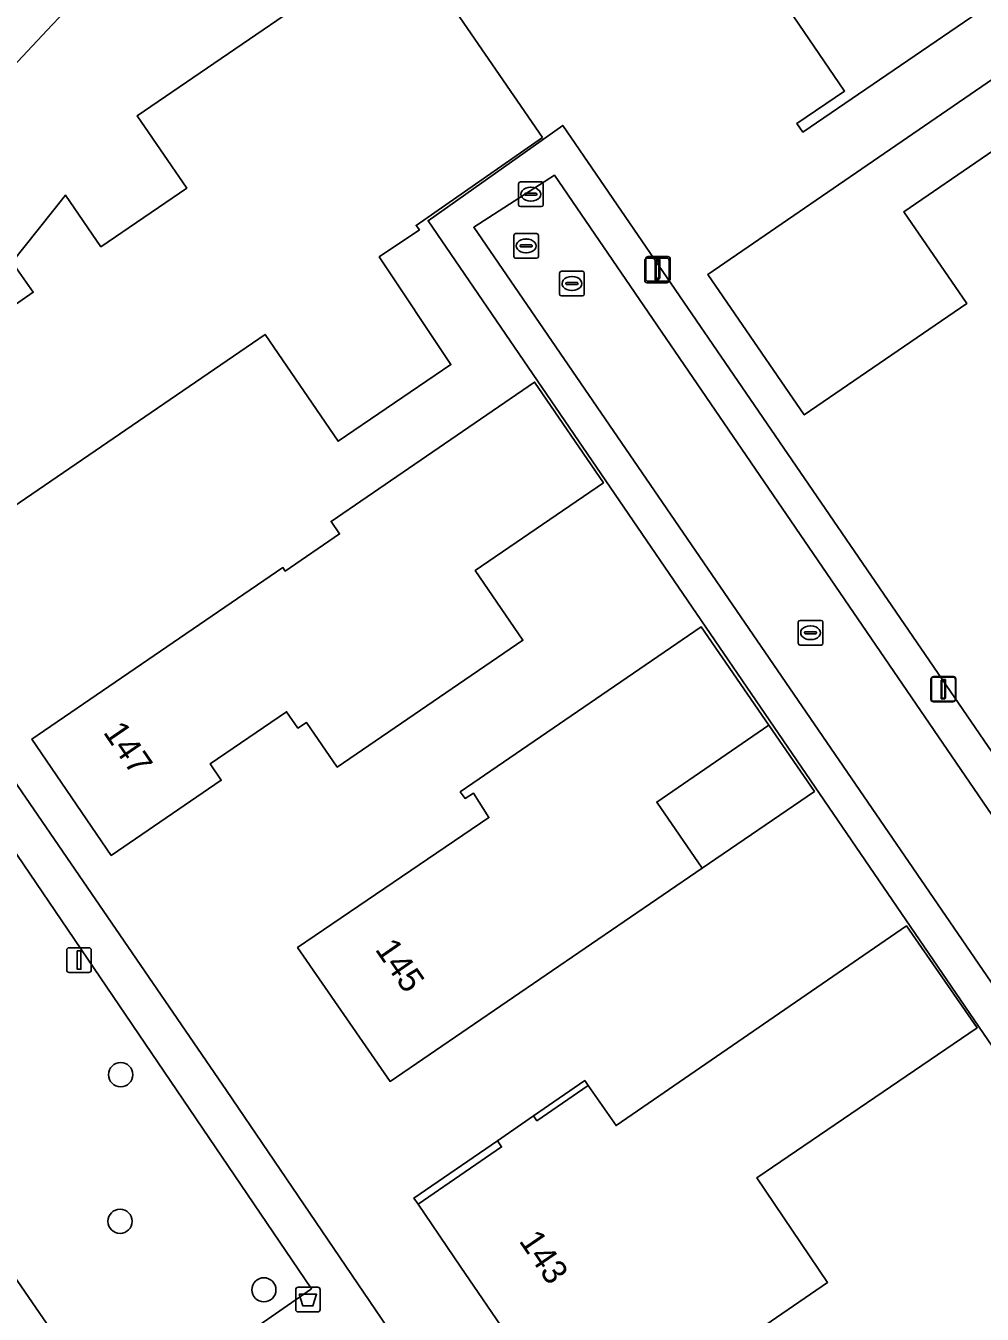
# Model space of a CAD drawing. Extents: x 155275 to 156265, y 382654 to 383635.
# Drawn here: x 155450.6 to 155489.4, y 383363.7 to 383415.9 of the extents above; entities that cross this region are included whole.
import ezdxf

# ---------------------------------------------------------------- set-up
doc = ezdxf.new("R2010")
doc.units = 0
for name, color, linetype in [('IMGEO_Afvalbak', 7, 'Continuous'), ('IMGEO_Boom', 7, 'Continuous'), ('IMGEO_Erf', 7, 'Continuous'), ('IMGEO_Groenvoorziening', 7, 'Continuous'), ('IMGEO_Kolk', 7, 'Continuous'), ('IMGEO_Lichtmast', 7, 'Continuous'), ('IMGEO_Pand', 7, 'Continuous'), ('IMGEO_Pand_nummerreeks', 7, 'Continuous'), ('IMGEO_Pand_overbouw', 7, 'Continuous'), ('IMGEO_Rijbaan_lokaal_open', 7, 'Continuous'), ('IMGEO_Rioolput', 7, 'Continuous'), ('IMGEO_Voetpad_open', 7, 'Continuous')]:
    doc.layers.add(name, color=color, linetype=linetype)

msp = doc.modelspace()

# ---------------------------------------------------------------- linework, layer by layer
at = {"layer": 'IMGEO_Afvalbak'}
for p, q in [((155461.568, 383363.922), (155461.568, 383364.722)), ((155461.568, 383364.722), (155461.568, 383363.922)), ((155461.668, 383364.822), (155462.458, 383364.822)), ((155462.458, 383364.822), (155461.668, 383364.822)), ((155462.558, 383364.722), (155462.558, 383363.922)), ((155462.558, 383363.922), (155462.558, 383364.722)), ((155462.458, 383363.822), (155461.668, 383363.822)), ((155461.668, 383363.822), (155462.458, 383363.822))]:
    msp.add_line(p, q, dxfattribs=at)
msp.add_lwpolyline([(155461.711, 383364.536), (155462.415, 383364.536), (155462.266, 383364.066), (155461.86, 383364.066), (155461.711, 383364.536)], dxfattribs=at)
for centre, start, end in [((155461.668, 383364.722), 90, 180), ((155461.668, 383364.722), 90, 180), ((155462.458, 383364.722), 0, 90), ((155462.458, 383364.722), 360, 90), ((155461.668, 383363.922), 180, 270), ((155461.668, 383363.922), 180, 270), ((155462.458, 383363.922), 270, 0), ((155462.458, 383363.922), 270, 0)]:
    msp.add_arc(centre, 0.1, start, end, dxfattribs=at)
at = {"layer": 'IMGEO_Boom'}
for centre in [(155454.478, 383373.427), (155454.453, 383367.49), (155460.278, 383364.717)]:
    msp.add_circle(centre, 0.489, dxfattribs=at)
at = {"layer": 'IMGEO_Erf'}
for points in [[(155462.914, 383427.139), (155455.741, 383420.16), (155451.7, 383415.929), (155444.105, 383407.84), (155441.355, 383404.454), (155439.322, 383401.258), (155440.503, 383399.413), (155458.765, 383372.788), (155486.531, 383331.928), (155487.116, 383331.079), (155507.596, 383344.851)], [(155503.06, 383425.901), (155496.94, 383421.708), (155496.106, 383422.924), (155495.16, 383422.281), (155492.629, 383420.562), (155493.464, 383419.34), (155482.107, 383411.587), (155481.866, 383411.943), (155483.794, 383413.249), (155481.128, 383417.155)], [(155507.847, 383417.75), (155509.867, 383414.776), (155505.774, 383411.962), (155503.734, 383414.925), (155503.625, 383415.084), (155495.132, 383409.263), (155495.047, 383409.386), (155492.912, 383407.882), (155490.55, 383411.346), (155489.582, 383410.683), (155486.199, 383408.362), (155488.741, 383404.649), (155482.165, 383400.138), (155478.262, 383405.829), (155503.899, 383423.423)], [(155508.176, 383347.775), (155504.161, 383353.523), (155466.928, 383407.999), (155472.381, 383411.861), (155512.708, 383353.008), (155513.593, 383351.746)]]:
    msp.add_lwpolyline(points, dxfattribs=at)
for points in [[(155467.855, 383402.177), (155463.284, 383399.073), (155460.329, 383403.397), (155448.557, 383395.356), (155445.634, 383399.614), (155447.494, 383400.89), (155446.64, 383402.121), (155450.936, 383405.103), (155450.087, 383406.327), (155452.245, 383409.041), (155453.679, 383406.944), (155457.154, 383409.322), (155455.15, 383412.251), (155465.904, 383419.609), (155471.561, 383411.376), (155466.441, 383407.812), (155466.579, 383407.637), (155464.951, 383406.537)], [(155474.031, 383397.389), (155468.84, 383393.837), (155470.771, 383391.014), (155463.248, 383385.88), (155462.005, 383387.682), (155461.659, 383387.456), (155461.199, 383388.123), (155458.097, 383386.009), (155458.548, 383385.348), (155454.099, 383382.306), (155450.881, 383387.012), (155461.049, 383393.96), (155461.145, 383393.819), (155463.341, 383395.321), (155462.996, 383395.825), (155471.241, 383401.466)], [(155477.994, 383391.556), (155480.725, 383387.571), (155476.189, 383384.462), (155478.034, 383381.787), (155465.391, 383373.152), (155461.641, 383378.57), (155469.391, 383383.837), (155468.767, 383384.826), (155468.429, 383384.613), (155468.232, 383384.878)], [(155486.299, 383379.449), (155489.159, 383375.327), (155480.236, 383369.25), (155483.105, 383365.017), (155475.743, 383359.968), (155476.052, 383359.514), (155474.928, 383358.748), (155474.61, 383359.215), (155472.152, 383357.54), (155469.1, 383362.019), (155470.207, 383362.774), (155468.257, 383365.636), (155466.523, 383368.181), (155469.902, 383370.504), (155469.733, 383370.752), (155471.198, 383371.76), (155471.335, 383371.562), (155473.411, 383372.99), (155474.54, 383371.364)]]:
    msp.add_lwpolyline(points, close=True, dxfattribs=at)
at = {"layer": 'IMGEO_Groenvoorziening'}
msp.add_lwpolyline([(155438.331, 383399.931), (155432.477, 383390.964), (155454.299, 383359.262), (155462.212, 383364.757)], close=True, dxfattribs=at)
at = {"layer": 'IMGEO_Kolk'}
for p, q in [((155472.252, 383405.032), (155472.252, 383405.884)), ((155472.327, 383405.958), (155473.179, 383405.958)), ((155472.74, 383405.738), (155472.765, 383405.738)), ((155473.253, 383405.884), (155473.253, 383405.032)), ((155472.511, 383405.452), (155472.511, 383405.464)), ((155472.949, 383405.415), (155472.551, 383405.415)), ((155472.554, 383405.501), (155472.952, 383405.501)), ((155472.763, 383405.178), (155472.738, 383405.178)), ((155472.995, 383405.464), (155472.995, 383405.452)), ((155473.179, 383404.958), (155472.327, 383404.958)), ((155481.917, 383390.893), (155481.917, 383391.745)), ((155481.992, 383391.819), (155482.844, 383391.819)), ((155482.405, 383391.599), (155482.43, 383391.599)), ((155482.918, 383391.745), (155482.918, 383390.893)), ((155482.176, 383391.313), (155482.176, 383391.325)), ((155482.614, 383391.276), (155482.216, 383391.276)), ((155482.219, 383391.362), (155482.617, 383391.362)), ((155482.428, 383391.039), (155482.403, 383391.039)), ((155482.66, 383391.325), (155482.66, 383391.313)), ((155482.844, 383390.819), (155481.992, 383390.819))]:
    msp.add_line(p, q, dxfattribs=at)
for points in [[(155472.252, 383405.032), (155472.252, 383405.884)], [(155472.327, 383405.958), (155473.179, 383405.958)], [(155473.253, 383405.884), (155473.253, 383405.032)], [(155473.179, 383404.958), (155472.327, 383404.958)], [(155481.917, 383390.893), (155481.917, 383391.745)], [(155481.992, 383391.819), (155482.844, 383391.819)], [(155482.918, 383391.745), (155482.918, 383390.893)], [(155482.844, 383390.819), (155481.992, 383390.819)]]:
    msp.add_lwpolyline(points, dxfattribs=at)
for centre, radius, start, end in [((155472.329, 383405.882), 0.0765, 91.552, 178.448), ((155472.329, 383405.882), 0.0765, 91.552, 178.448), ((155473.177, 383405.882), 0.0765, 1.552, 88.448), ((155473.177, 383405.882), 0.0765, 1.552, 88.448), ((155472.329, 383405.034), 0.0765, 181.552, 268.448), ((155472.329, 383405.034), 0.0765, 181.552, 268.448), ((155472.551, 383405.461), 0.0403, 85.8775, 175.7526), ((155472.548, 383405.451), 0.0366, 178.938, 274.7102), ((155472.952, 383405.458), 0.043, 264.8664, 352.4533), ((155472.956, 383405.463), 0.0386, 1.7309, 96.639), ((155473.177, 383405.034), 0.0765, 271.552, 358.448), ((155473.177, 383405.034), 0.0765, 271.552, 358.448), ((155481.994, 383391.743), 0.0765, 91.552, 178.448), ((155481.994, 383391.743), 0.0765, 91.552, 178.448), ((155482.842, 383391.743), 0.0765, 1.552, 88.448), ((155482.842, 383391.743), 0.0765, 1.552, 88.448), ((155482.216, 383391.322), 0.0403, 85.8775, 175.7526), ((155482.213, 383391.312), 0.0366, 178.938, 274.7102), ((155482.617, 383391.319), 0.043, 264.8664, 352.4533), ((155482.621, 383391.324), 0.0386, 1.7309, 96.639), ((155481.994, 383390.895), 0.0765, 181.552, 268.448), ((155481.994, 383390.895), 0.0765, 181.552, 268.448), ((155482.842, 383390.895), 0.0765, 271.552, 358.448), ((155482.842, 383390.895), 0.0765, 271.552, 358.448)]:
    msp.add_arc(centre, radius, start, end, dxfattribs=at)
for centre, major_axis, ratio, start_param, end_param in [((155472.739, 383405.458), (-0.387, 0.002), 0.722429, 4.712389, 7.853982), ((155472.764, 383405.458), (-0.39, 0.002), 0.717154, 1.570796, 4.712389), ((155482.404, 383391.319), (-0.387, 0.002), 0.722429, 4.712389, 7.853982), ((155482.429, 383391.319), (-0.39, 0.002), 0.717154, 1.570796, 4.712389)]:
    msp.add_ellipse(centre, major_axis=major_axis, ratio=ratio, start_param=start_param, end_param=end_param, dxfattribs=at)
at = {"layer": 'IMGEO_Lichtmast'}
for p, q in [((155475.701, 383405.59), (155475.701, 383406.39)), ((155475.701, 383406.39), (155475.701, 383405.59)), ((155475.745, 383405.652), (155475.745, 383406.452)), ((155475.745, 383406.452), (155475.745, 383405.652)), ((155475.801, 383406.49), (155476.591, 383406.49)), ((155476.591, 383406.49), (155475.801, 383406.49)), ((155475.845, 383406.552), (155476.635, 383406.552)), ((155476.635, 383406.552), (155475.845, 383406.552)), ((155476.691, 383406.39), (155476.691, 383405.59)), ((155476.691, 383405.59), (155476.691, 383406.39)), ((155476.735, 383406.452), (155476.735, 383405.652)), ((155476.735, 383405.652), (155476.735, 383406.452)), ((155476.635, 383405.552), (155475.845, 383405.552)), ((155475.845, 383405.552), (155476.635, 383405.552)), ((155476.591, 383405.49), (155475.801, 383405.49)), ((155475.801, 383405.49), (155476.591, 383405.49)), ((155487.292, 383388.625), (155487.292, 383389.425)), ((155487.292, 383389.425), (155487.292, 383388.625)), ((155487.309, 383388.645), (155487.309, 383389.445)), ((155487.309, 383389.445), (155487.309, 383388.645)), ((155487.392, 383389.525), (155488.182, 383389.525)), ((155488.182, 383389.525), (155487.392, 383389.525)), ((155487.409, 383389.545), (155488.199, 383389.545)), ((155488.199, 383389.545), (155487.409, 383389.545)), ((155488.282, 383389.425), (155488.282, 383388.625)), ((155488.282, 383388.625), (155488.282, 383389.425)), ((155488.299, 383389.445), (155488.299, 383388.645)), ((155488.299, 383388.645), (155488.299, 383389.445)), ((155488.182, 383388.525), (155487.392, 383388.525)), ((155487.392, 383388.525), (155488.182, 383388.525)), ((155488.199, 383388.545), (155487.409, 383388.545)), ((155487.409, 383388.545), (155488.199, 383388.545)), ((155452.296, 383377.667), (155452.296, 383378.467)), ((155452.296, 383378.467), (155452.296, 383377.667)), ((155452.396, 383378.567), (155453.186, 383378.567)), ((155453.186, 383378.567), (155452.396, 383378.567)), ((155453.286, 383378.467), (155453.286, 383377.667)), ((155453.286, 383377.667), (155453.286, 383378.467)), ((155453.186, 383377.567), (155452.396, 383377.567)), ((155452.396, 383377.567), (155453.186, 383377.567))]:
    msp.add_line(p, q, dxfattribs=at)
for points in [[(155476.121, 383406.365), (155476.271, 383406.365), (155476.271, 383405.615), (155476.121, 383405.615), (155476.121, 383406.365)], [(155476.165, 383406.427), (155476.315, 383406.427), (155476.315, 383405.677), (155476.165, 383405.677), (155476.165, 383406.427)], [(155487.712, 383389.4), (155487.862, 383389.4), (155487.862, 383388.65), (155487.712, 383388.65), (155487.712, 383389.4)], [(155487.729, 383389.42), (155487.879, 383389.42), (155487.879, 383388.67), (155487.729, 383388.67), (155487.729, 383389.42)], [(155452.716, 383378.442), (155452.866, 383378.442), (155452.866, 383377.692), (155452.716, 383377.692), (155452.716, 383378.442)]]:
    msp.add_lwpolyline(points, dxfattribs=at)
for centre, start, end in [((155475.801, 383406.39), 90, 180), ((155475.801, 383406.39), 90, 180), ((155475.845, 383406.452), 90, 180), ((155475.845, 383406.452), 90, 180), ((155476.591, 383406.39), 0, 90), ((155476.591, 383406.39), 360, 90), ((155476.635, 383406.452), 0, 90), ((155476.635, 383406.452), 360, 90), ((155475.801, 383405.59), 180, 270), ((155475.801, 383405.59), 180, 270), ((155475.845, 383405.652), 180, 270), ((155475.845, 383405.652), 180, 270), ((155476.591, 383405.59), 270, 0), ((155476.591, 383405.59), 270, 0), ((155476.635, 383405.652), 270, 0), ((155476.635, 383405.652), 270, 0), ((155487.392, 383389.425), 90, 180), ((155487.392, 383389.425), 90, 180), ((155487.409, 383389.445), 90, 180), ((155487.409, 383389.445), 90, 180), ((155488.182, 383389.425), 0, 90), ((155488.182, 383389.425), 360, 90), ((155488.199, 383389.445), 0, 90), ((155488.199, 383389.445), 360, 90), ((155487.392, 383388.625), 180, 270), ((155487.392, 383388.625), 180, 270), ((155487.409, 383388.645), 180, 270), ((155487.409, 383388.645), 180, 270), ((155488.182, 383388.625), 270, 0), ((155488.182, 383388.625), 270, 0), ((155488.199, 383388.645), 270, 0), ((155488.199, 383388.645), 270, 0), ((155452.396, 383378.467), 90, 180), ((155452.396, 383378.467), 90, 180), ((155453.186, 383378.467), 0, 90), ((155453.186, 383378.467), 360, 90), ((155452.396, 383377.667), 180, 270), ((155452.396, 383377.667), 180, 270), ((155453.186, 383377.667), 270, 0), ((155453.186, 383377.667), 270, 0)]:
    msp.add_arc(centre, 0.1, start, end, dxfattribs=at)
at = {"layer": 'IMGEO_Pand'}
for points in [[(155488.909, 383431.405), (155490.827, 383428.58), (155488.977, 383427.32), (155482.604, 383422.981), (155484.871, 383419.71), (155481.128, 383417.155), (155483.794, 383413.249), (155481.866, 383411.943), (155482.107, 383411.587), (155493.464, 383419.34), (155492.629, 383420.562), (155495.16, 383422.281), (155496.106, 383422.924), (155496.94, 383421.708), (155503.06, 383425.901)], [(155503.899, 383423.423), (155478.262, 383405.829), (155482.165, 383400.138), (155488.741, 383404.649), (155486.199, 383408.362), (155489.582, 383410.683), (155490.55, 383411.346), (155492.912, 383407.882), (155495.047, 383409.386), (155495.132, 383409.263), (155503.625, 383415.084), (155503.734, 383414.925), (155505.774, 383411.962), (155509.867, 383414.776), (155507.847, 383417.75)]]:
    msp.add_lwpolyline(points, dxfattribs=at)
for points in [[(155466.579, 383407.637), (155466.441, 383407.812), (155471.561, 383411.376), (155465.904, 383419.609), (155455.15, 383412.251), (155457.154, 383409.322), (155453.679, 383406.944), (155452.245, 383409.041), (155450.087, 383406.327), (155450.936, 383405.103), (155446.64, 383402.121), (155447.494, 383400.89), (155445.634, 383399.614), (155448.557, 383395.356), (155460.329, 383403.397), (155463.284, 383399.073), (155467.855, 383402.177), (155464.951, 383406.537)], [(155454.099, 383382.306), (155458.548, 383385.348), (155458.097, 383386.009), (155461.199, 383388.123), (155461.659, 383387.456), (155462.005, 383387.682), (155463.248, 383385.88), (155470.771, 383391.014), (155468.84, 383393.837), (155474.031, 383397.389), (155471.241, 383401.466), (155462.996, 383395.825), (155463.341, 383395.321), (155461.145, 383393.819), (155461.049, 383393.96), (155450.881, 383387.012)], [(155478.034, 383381.787), (155476.189, 383384.462), (155480.725, 383387.571), (155477.994, 383391.556), (155468.232, 383384.878), (155468.429, 383384.613), (155468.767, 383384.826), (155469.391, 383383.837), (155461.641, 383378.57), (155465.391, 383373.152)], [(155489.159, 383375.327), (155486.299, 383379.449), (155474.54, 383371.364), (155473.411, 383372.99), (155471.335, 383371.562), (155471.198, 383371.76), (155469.733, 383370.752), (155469.902, 383370.504), (155466.523, 383368.181), (155468.257, 383365.636), (155470.207, 383362.774), (155469.1, 383362.019), (155472.152, 383357.54), (155474.61, 383359.215), (155474.928, 383358.748), (155476.052, 383359.514), (155475.743, 383359.968), (155483.105, 383365.017), (155480.236, 383369.25)]]:
    msp.add_lwpolyline(points, close=True, dxfattribs=at)
at = {"layer": 'IMGEO_Pand_overbouw'}
for points in [[(155478.034, 383381.787), (155482.575, 383384.893), (155480.725, 383387.571), (155476.189, 383384.462)], [(155471.198, 383371.76), (155471.335, 383371.562), (155473.411, 383372.99), (155473.275, 383373.187)], [(155466.523, 383368.181), (155469.902, 383370.504), (155469.733, 383370.752), (155466.354, 383368.429)]]:
    msp.add_lwpolyline(points, close=True, dxfattribs=at)
at = {"layer": 'IMGEO_Rijbaan_lokaal_open'}
for points in [[(155512.166, 383351.178), (155472.047, 383409.844), (155468.778, 383407.739)], [(155468.778, 383407.739), (155509.012, 383349.048)]]:
    msp.add_lwpolyline(points, dxfattribs=at)
at = {"layer": 'IMGEO_Rioolput'}
for p, q in [((155470.59, 383408.648), (155470.59, 383409.5)), ((155470.665, 383409.574), (155471.517, 383409.574)), ((155471.078, 383409.354), (155471.103, 383409.354)), ((155471.591, 383409.5), (155471.591, 383408.648)), ((155470.849, 383409.068), (155470.849, 383409.08)), ((155471.287, 383409.031), (155470.889, 383409.031)), ((155470.892, 383409.117), (155471.29, 383409.117)), ((155471.101, 383408.794), (155471.076, 383408.794)), ((155471.333, 383409.08), (155471.333, 383409.068)), ((155471.517, 383408.574), (155470.665, 383408.574)), ((155470.398, 383406.555), (155470.398, 383407.407)), ((155470.473, 383407.481), (155471.325, 383407.481)), ((155470.886, 383407.261), (155470.911, 383407.261)), ((155471.399, 383407.407), (155471.399, 383406.555)), ((155470.657, 383406.975), (155470.657, 383406.987)), ((155471.095, 383406.938), (155470.697, 383406.938)), ((155470.7, 383407.024), (155471.098, 383407.024)), ((155470.909, 383406.701), (155470.884, 383406.701)), ((155471.141, 383406.987), (155471.141, 383406.975)), ((155471.325, 383406.481), (155470.473, 383406.481))]:
    msp.add_line(p, q, dxfattribs=at)
for points in [[(155470.59, 383408.648), (155470.59, 383409.5)], [(155470.665, 383409.574), (155471.517, 383409.574)], [(155471.591, 383409.5), (155471.591, 383408.648)], [(155471.517, 383408.574), (155470.665, 383408.574)], [(155470.398, 383406.555), (155470.398, 383407.407)], [(155470.473, 383407.481), (155471.325, 383407.481)], [(155471.399, 383407.407), (155471.399, 383406.555)], [(155471.325, 383406.481), (155470.473, 383406.481)]]:
    msp.add_lwpolyline(points, dxfattribs=at)
for centre, radius, start, end in [((155470.667, 383409.498), 0.0765, 91.552, 178.448), ((155470.667, 383409.498), 0.0765, 91.552, 178.448), ((155471.515, 383409.498), 0.0765, 1.552, 88.448), ((155471.515, 383409.498), 0.0765, 1.552, 88.448), ((155470.889, 383409.077), 0.0403, 85.8775, 175.7526), ((155470.886, 383409.067), 0.0366, 178.938, 274.7102), ((155471.29, 383409.074), 0.043, 264.8664, 352.4533), ((155471.294, 383409.079), 0.0386, 1.7309, 96.639), ((155470.667, 383408.65), 0.0765, 181.552, 268.448), ((155470.667, 383408.65), 0.0765, 181.552, 268.448), ((155471.515, 383408.65), 0.0765, 271.552, 358.448), ((155471.515, 383408.65), 0.0765, 271.552, 358.448), ((155470.475, 383407.405), 0.0765, 91.552, 178.448), ((155470.475, 383407.405), 0.0765, 91.552, 178.448), ((155471.323, 383407.405), 0.0765, 1.552, 88.448), ((155471.323, 383407.405), 0.0765, 1.552, 88.448), ((155470.697, 383406.984), 0.0403, 85.8775, 175.7526), ((155470.694, 383406.974), 0.0366, 178.938, 274.7102), ((155471.098, 383406.981), 0.043, 264.8664, 352.4533), ((155471.102, 383406.986), 0.0386, 1.7309, 96.639), ((155470.475, 383406.557), 0.0765, 181.552, 268.448), ((155470.475, 383406.557), 0.0765, 181.552, 268.448), ((155471.323, 383406.557), 0.0765, 271.552, 358.448), ((155471.323, 383406.557), 0.0765, 271.552, 358.448)]:
    msp.add_arc(centre, radius, start, end, dxfattribs=at)
for centre, major_axis, ratio, start_param, end_param in [((155471.077, 383409.074), (-0.387, 0.002), 0.722429, 4.712389, 7.853982), ((155471.102, 383409.074), (-0.39, 0.002), 0.717154, 1.570796, 4.712389), ((155470.885, 383406.981), (-0.387, 0.002), 0.722429, 4.712389, 7.853982), ((155470.91, 383406.981), (-0.39, 0.002), 0.717154, 1.570796, 4.712389)]:
    msp.add_ellipse(centre, major_axis=major_axis, ratio=ratio, start_param=start_param, end_param=end_param, dxfattribs=at)
at = {"layer": 'IMGEO_Voetpad_open'}
for points in [[(155428.99, 383384.667), (155431.335, 383389.128), (155431.582, 383389.599), (155431.628, 383389.686), (155432.194, 383390.531), (155432.477, 383390.964), (155438.331, 383399.931), (155438.365, 383399.983), (155439.322, 383401.258), (155441.355, 383404.454), (155444.105, 383407.84), (155451.7, 383415.929), (155455.741, 383420.16), (155462.914, 383427.139)], [(155513.593, 383351.746), (155512.708, 383353.008), (155472.381, 383411.861), (155466.928, 383407.999), (155504.161, 383353.523), (155508.176, 383347.775)], [(155509.012, 383349.048), (155468.778, 383407.739), (155472.047, 383409.844), (155512.166, 383351.178)]]:
    msp.add_lwpolyline(points, dxfattribs=at)
msp.add_lwpolyline([(155458.765, 383372.788), (155440.503, 383399.413), (155439.322, 383401.258), (155438.365, 383399.983), (155438.331, 383399.931), (155462.212, 383364.757), (155454.299, 383359.262), (155432.477, 383390.964), (155432.194, 383390.531), (155431.628, 383389.686), (155431.582, 383389.599), (155432.169, 383388.701), (155453.901, 383356.913), (155475.264, 383325.741), (155476.546, 383323.803), (155477.689, 383324.618), (155476.367, 383326.551), (155460.597, 383349.744), (155468.656, 383355.272), (155471.97, 383350.495), (155484.687, 383332.167), (155486.004, 383330.281), (155487.116, 383331.079), (155486.531, 383331.928)], close=True, dxfattribs=at)

# ---------------------------------------------------------------- texts
at = {"layer": 'IMGEO_Pand_nummerreeks'}
for s, rotation, p in [('147', 304.3678, (155453.743, 383387.29)), ('145', 304.6887, (155464.755, 383378.5)), ('143', 304.2684, (155470.583, 383366.698))]:
    msp.add_text(s, height=1, rotation=rotation, dxfattribs=at).set_placement(p)

doc.saveas('drawing.dxf')
